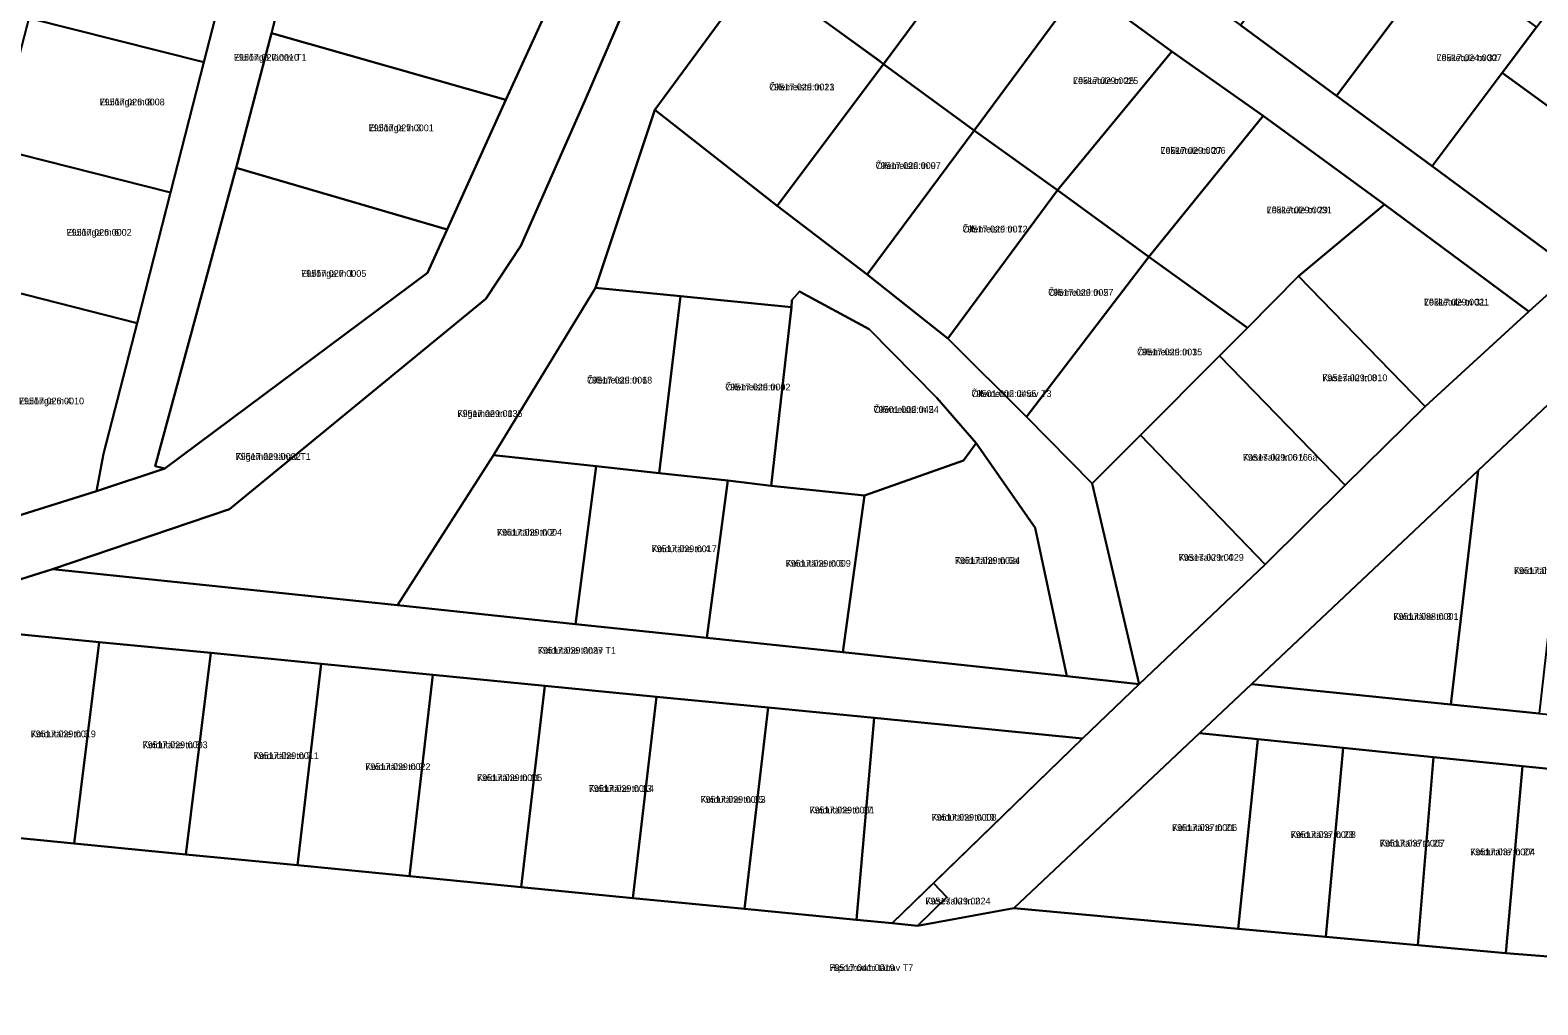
# Model space of a CAD drawing. Extents: x 643847 to 663718, y 6468443 to 6482775.
# Drawn here: x 662578.6 to 662914.3, y 6470520.3 to 6470737.4 of the extents above; entities that cross this region are included whole.
import ezdxf

# ---------------------------------------------------------------- set-up
doc = ezdxf.new("R2010")
doc.units = 0
for name, color, linetype in [('L_AADRESS', 7, 'Continuous'), ('PIIR', 7, 'Continuous'), ('TUNNUS', 7, 'Continuous')]:
    doc.layers.add(name, color=color, linetype=linetype)

msp = doc.modelspace()

# ---------------------------------------------------------------- linework, layer by layer
at = {"layer": 'PIIR'}
for points in [[(662608.53, 6470639.75), (662593.36, 6470634.68), (662594.93, 6470643.03), (662602.38, 6470672.08), (662609.8, 6470701.17), (662617.26, 6470730.21), (662622.21, 6470749.61), (662627.16, 6470768.96), (662632.05, 6470788.12), (662641.99, 6470826.55), (662654.52, 6470823.31), (662647.06, 6470794.47), (662639.74, 6470765.72), (662632.3, 6470736.69), (662624.47, 6470706.69), (662606.42, 6470640.25)], [(662583.55, 6470617.35), (662546.79, 6470605.71), (662517.36, 6470596.39), (662517.21, 6470592.3), (662503.98, 6470606.74), (662524.6, 6470613.19), (662549.76, 6470621.05), (662593.36, 6470634.68), (662608.53, 6470639.75), (662667.05, 6470683.34), (662671.43, 6470693), (662684.51, 6470721.86), (662697.81, 6470750.89), (662709.96, 6470777.75), (662722.51, 6470805.7), (662731.21, 6470818.33), (662734.66, 6470817.44), (662744.68, 6470814.63), (662736.55, 6470801.57), (662702.08, 6470721.62), (662687.81, 6470689.31), (662680.05, 6470677.53), (662622.96, 6470630.69)], [(662792.3, 6470761.75), (662763.9, 6470782.19), (662736.55, 6470801.57), (662744.68, 6470814.63), (662775.4, 6470792.06), (662805.03, 6470769.73), (662826.72, 6470753.83), (662848.09, 6470738.48), (662869.5, 6470722.73), (662890.76, 6470707.09), (662922.35, 6470683.76), (662912.35, 6470674.72), (662880.21, 6470698.52), (662853.18, 6470718.31), (662832.82, 6470732.6), (662812.69, 6470747.36)], [(662583.55, 6470617.35), (662622.96, 6470630.69), (662680.05, 6470677.53), (662687.81, 6470689.31), (662702.08, 6470721.62), (662736.55, 6470801.57), (662763.9, 6470782.19), (662740.29, 6470750.42), (662717.7, 6470719.58), (662704.47, 6470679.98), (662681.78, 6470642.71), (662660.4, 6470609.27)], [(662763.9, 6470782.19), (662792.3, 6470761.75), (662768.64, 6470729.8), (662767.77, 6470730.54), (662740.29, 6470750.42)], [(662617.26, 6470730.21), (662578.34, 6470740.05), (662539.65, 6470750.18), (662544.58, 6470769.47), (662563.92, 6470764.52), (662622.21, 6470749.61)], [(662848.09, 6470738.48), (662871.25, 6470769.2), (662892.62, 6470753.63), (662869.5, 6470722.73)], [(662639.75, 6470765.76), (662676.75, 6470756.3), (662697.79, 6470750.92), (662684.51, 6470721.86), (662632.3, 6470736.69)], [(662792.3, 6470761.75), (662812.69, 6470747.36), (662788.83, 6470715.02), (662768.64, 6470729.8)], [(662869.5, 6470722.73), (662892.62, 6470753.63), (662914.04, 6470738.03), (662906.38, 6470727.88), (662890.76, 6470707.09)], [(662768.64, 6470729.8), (662744.9, 6470698.2), (662717.7, 6470719.58), (662740.29, 6470750.42)], [(662938.16, 6470704.76), (662906.38, 6470727.88), (662914.04, 6470738.03), (662921.8, 6470748.43), (662953.24, 6470724.77)], [(662832.82, 6470732.6), (662807.38, 6470701.69), (662788.83, 6470715.02), (662812.69, 6470747.36)], [(662609.8, 6470701.17), (662570.77, 6470711.08), (662578.34, 6470740.05), (662617.26, 6470730.21)], [(662632.3, 6470736.69), (662684.51, 6470721.86), (662671.43, 6470693), (662624.47, 6470706.69)], [(662853.18, 6470718.31), (662827.68, 6470686.9), (662807.38, 6470701.69), (662832.82, 6470732.6)], [(662765, 6470682.94), (662744.9, 6470698.23), (662768.64, 6470729.8), (662788.83, 6470715.02)], [(662922.35, 6470683.76), (662890.76, 6470707.09), (662906.38, 6470727.88), (662938.16, 6470704.76)], [(662704.47, 6470679.98), (662717.7, 6470719.58), (662744.9, 6470698.2), (662765, 6470682.94), (662782.91, 6470668.72), (662800.49, 6470651.22), (662815.1, 6470636.41), (662825.58, 6470591.74), (662809.46, 6470593.46), (662802.35, 6470626.52), (662789.23, 6470645.41), (662780.5, 6470655.5), (662765.44, 6470670.8), (662749.91, 6470679.16), (662748.19, 6470677.24), (662748.09, 6470675.68), (662723.39, 6470678.14)], [(662853.18, 6470718.31), (662880.21, 6470698.52), (662861.06, 6470682.54), (662849.67, 6470671.1), (662827.68, 6470686.9)], [(662782.91, 6470668.72), (662765, 6470682.94), (662788.83, 6470715.02), (662807.38, 6470701.69)], [(662602.38, 6470672.08), (662563.65, 6470681.95), (662570.77, 6470711.08), (662609.8, 6470701.17)], [(662624.47, 6470706.69), (662671.43, 6470693), (662667.05, 6470683.34), (662608.53, 6470639.75), (662606.42, 6470640.25)], [(662782.91, 6470668.72), (662807.38, 6470701.69), (662827.68, 6470686.9), (662800.49, 6470651.22)], [(662889.21, 6470653.57), (662861.06, 6470682.54), (662880.21, 6470698.52), (662912.35, 6470674.72)], [(662800.49, 6470651.22), (662827.68, 6470686.9), (662849.67, 6470671.1), (662843.43, 6470664.83), (662825.82, 6470647.14), (662815.1, 6470636.41)], [(662594.93, 6470643.03), (662593.36, 6470634.68), (662549.76, 6470621.05), (662556.35, 6470652.82), (662563.65, 6470681.95), (662602.38, 6470672.08)], [(662871.43, 6470636), (662843.43, 6470664.83), (662849.67, 6470671.1), (662861.06, 6470682.54), (662889.21, 6470653.57)], [(662723.39, 6470678.14), (662718.66, 6470638.71), (662704.65, 6470640.23), (662681.78, 6470642.71), (662704.47, 6470679.98)], [(662748.09, 6470675.68), (662743.6, 6470635.9), (662733.97, 6470637.05), (662718.66, 6470638.71), (662723.39, 6470678.14)], [(662748.19, 6470677.24), (662749.91, 6470679.16), (662765.44, 6470670.8), (662780.5, 6470655.5), (662789.23, 6470645.41), (662786.4, 6470641.53), (662764.41, 6470633.75), (662743.6, 6470635.9), (662748.09, 6470675.68)], [(662853.57, 6470618.36), (662825.82, 6470647.14), (662843.43, 6470664.83), (662871.43, 6470636)], [(662894.93, 6470587.18), (662901.02, 6470639.26), (662923.09, 6470660.05), (662914.62, 6470585.17)], [(662789.23, 6470645.41), (662802.35, 6470626.52), (662809.46, 6470593.46), (662759.56, 6470598.84), (662764.41, 6470633.75), (662786.4, 6470641.53)], [(662853.57, 6470618.36), (662825.58, 6470591.74), (662815.1, 6470636.41), (662825.82, 6470647.14)], [(662660.4, 6470609.27), (662681.78, 6470642.71), (662704.65, 6470640.23), (662699.98, 6470605.11)], [(662699.98, 6470605.11), (662704.65, 6470640.23), (662718.66, 6470638.71), (662733.97, 6470637.05), (662729.26, 6470602.03)], [(662850.54, 6470591.69), (662901.02, 6470639.26), (662894.93, 6470587.18)], [(662729.26, 6470602.03), (662733.97, 6470637.05), (662743.6, 6470635.9), (662764.41, 6470633.75), (662759.56, 6470598.84)], [(662546.79, 6470605.71), (662583.55, 6470617.35), (662660.4, 6470609.27), (662699.98, 6470605.11), (662729.26, 6470602.03), (662759.56, 6470598.84), (662809.46, 6470593.46), (662825.58, 6470591.74), (662812.94, 6470579.64), (662766.56, 6470584.18), (662742.92, 6470586.5), (662718.04, 6470588.93), (662693.16, 6470591.36), (662668.28, 6470593.79), (662643.4, 6470596.22), (662618.82, 6470598.66), (662593.91, 6470601.1), (662569.03, 6470603.53)], [(662593.91, 6470601.1), (662588.35, 6470556.25), (662563.47, 6470558.68), (662569.03, 6470603.53)], [(662588.35, 6470556.25), (662593.91, 6470601.1), (662618.82, 6470598.66), (662613.26, 6470553.81)], [(662643.4, 6470596.22), (662638.14, 6470551.38), (662613.26, 6470553.81), (662618.82, 6470598.66)], [(662668.28, 6470593.79), (662663.03, 6470548.95), (662638.14, 6470551.38), (662643.4, 6470596.22)], [(662693.16, 6470591.36), (662687.91, 6470546.52), (662663.03, 6470548.95), (662668.28, 6470593.79)], [(662718.04, 6470588.93), (662712.79, 6470544.09), (662687.91, 6470546.52), (662693.16, 6470591.36)], [(662839, 6470580.79), (662850.54, 6470591.69), (662894.93, 6470587.18), (662914.62, 6470585.17), (662975.32, 6470579.01), (662982.73, 6470566.2), (662969.94, 6470567.47), (662950.69, 6470569.38), (662930.79, 6470571.42), (662910.89, 6470573.47), (662891.1, 6470575.48), (662871.01, 6470577.53), (662851.96, 6470579.47)], [(662742.92, 6470586.5), (662737.67, 6470541.66), (662712.79, 6470544.09), (662718.04, 6470588.93)], [(662766.56, 6470584.18), (662762.56, 6470539.23), (662737.67, 6470541.66), (662742.92, 6470586.5)], [(662812.94, 6470579.64), (662770.52, 6470538.46), (662762.56, 6470539.23), (662766.56, 6470584.18)], [(662851.96, 6470579.47), (662847.57, 6470537.26), (662797.63, 6470541.8), (662839, 6470580.79)], [(662871.01, 6470577.53), (662867.14, 6470535.48), (662847.57, 6470537.26), (662851.96, 6470579.47)], [(662891.1, 6470575.48), (662887.61, 6470533.62), (662867.14, 6470535.48), (662871.01, 6470577.53)], [(662910.89, 6470573.47), (662907.23, 6470531.83), (662887.61, 6470533.62), (662891.1, 6470575.48)], [(662930.79, 6470571.42), (662927.04, 6470530.23), (662907.23, 6470531.83), (662910.89, 6470573.47)], [(662776.15, 6470537.91), (662770.52, 6470538.46), (662779.73, 6470547.41), (662782.74, 6470544.31)]]:
    msp.add_lwpolyline(points, close=True, dxfattribs=at)
for points in [[(662923.09, 6470660.05), (662901.02, 6470639.26), (662850.54, 6470591.69), (662839, 6470580.79), (662797.63, 6470541.8), (662776.15, 6470537.91), (662782.74, 6470544.31), (662779.73, 6470547.41), (662812.94, 6470579.64), (662825.58, 6470591.74), (662853.57, 6470618.36), (662871.43, 6470636), (662889.21, 6470653.57), (662912.35, 6470674.72), (662922.35, 6470683.76)], [(662573.53, 6470520.23), (662558.01, 6470525.56), (662563.47, 6470558.68), (662588.35, 6470556.25), (662613.26, 6470553.81), (662638.14, 6470551.38), (662663.03, 6470548.95), (662687.91, 6470546.52), (662712.79, 6470544.09), (662737.67, 6470541.66), (662762.56, 6470539.23), (662770.52, 6470538.46), (662776.15, 6470537.91), (662797.63, 6470541.8), (662847.57, 6470537.26), (662867.14, 6470535.48), (662887.61, 6470533.62), (662907.23, 6470531.83), (662927.04, 6470530.23), (662947.25, 6470528.59), (662967.91, 6470526.51), (663008.02, 6470522.48), (663022.68, 6470496.98)]]:
    msp.add_lwpolyline(points, dxfattribs=at)

# ---------------------------------------------------------------- texts
at = {"layer": 'L_AADRESS'}
for s, p in [('Elulõnga tänav T1', (662623.94, 6470730.56)), ('Lõkketule tn 32', (662891.77, 6470730.46)), ('Õllemeistri tn 11', (662743.17, 6470723.94)), ('Lõkketule tn 25', (662810.82, 6470725.35)), ('Elulõnga tn 8', (662594.03, 6470720.61)), ('Elulõnga tn 3', (662653.96, 6470714.85)), ('Õllemeistri tn 9', (662766.86, 6470706.45)), ('Lõkketule tn 27', (662830.28, 6470709.81)), ('Lõkketule tn 29', (662853.95, 6470696.57)), ('Elulõnga tn 6', (662586.68, 6470691.58)), ('Õllemeistri tn 7', (662786.19, 6470692.3)), ('Elulõnga tn 1', (662638.93, 6470682.43)), ('Õllemeistri tn 5', (662805.29, 6470678.2)), ('Lõkketule tn 31', (662888.97, 6470676.04)), ('Õllemeistri tn 3', (662825.08, 6470664.94)), ('Õllemeistri tn 6', (662702.59, 6470658.67)), ('Õllemeistri tn 4', (662733.38, 6470657.13)), ('Kasesalu tn 8', (662866.32, 6470659.19)), ('Elulõnga tn 4', (662576.07, 6470654.03)), ('Õllemeistri tänav T3', (662788.19, 6470655.66)), ('Kiigemäe tn 1', (662673.72, 6470651.23)), ('Õllemeistri tn 2', (662766.41, 6470652.13)), ('Kiigemäe tänav T1', (662624.33, 6470641.67)), ('Kasesalu tn 6 // 6a', (662848.62, 6470641.48)), ('Koidutähe tn 2', (662682.52, 6470624.79)), ('Koidutähe tn 4', (662716.97, 6470621.11)), ('Koidutähe tn 6', (662746.83, 6470617.87)), ('Koidutähe tn 6a', (662784.51, 6470618.51)), ('Kasesalu tn 4', (662834.34, 6470619.19)), ('Koidutähe tn 10', (662909.01, 6470616.26)), ('Koidutähe tn 8', (662882.16, 6470606.04)), ('Koidutähe tänav T1', (662691.62, 6470598.5)), ('Koidutähe tn 3', (662578.69, 6470579.89)), ('Koidutähe tn 5', (662603.59, 6470577.46)), ('Koidutähe tn 7', (662628.33, 6470575.03)), ('Koidutähe tn 9', (662653.21, 6470572.59)), ('Koidutähe tn 11', (662678.09, 6470570.15)), ('Koidutähe tn 13', (662702.97, 6470567.73)), ('Koidutähe tn 15', (662727.86, 6470565.29)), ('Koidutähe tn 17', (662752.12, 6470562.92)), ('Koidutähe tn 19', (662779.3, 6470561.32)), ('Koidutähe tn 21', (662832.87, 6470559.03)), ('Koidutähe tn 23', (662859.29, 6470557.46)), ('Koidutähe tn 25', (662879.12, 6470555.55)), ('Koidutähe tn 27', (662899.25, 6470553.61)), ('Kasesalu tn 2', (662777.94, 6470542.66)), ('Hipodroomi tänav T7', (662756.59, 6470527.83))]:
    msp.add_text(s, height=1.5, dxfattribs=at).set_placement(p)
at = {"layer": 'TUNNUS'}
for s, p in [('79517:027:0010', (662623.94, 6470730.56)), ('79517:024:0007', (662891.77, 6470730.46)), ('79517:029:0023', (662743.17, 6470723.94)), ('79517:029:0025', (662810.82, 6470725.35)), ('79517:026:0008', (662594.03, 6470720.61)), ('79517:027:0001', (662653.96, 6470714.85)), ('79517:029:0006', (662830.28, 6470709.81)), ('79517:029:0007', (662766.86, 6470706.45)), ('79517:029:0031', (662853.95, 6470696.57)), ('79517:026:0002', (662586.68, 6470691.58)), ('79517:029:0012', (662786.19, 6470692.3)), ('79517:027:0005', (662638.93, 6470682.43)), ('79517:029:0027', (662805.29, 6470678.2)), ('79517:029:0021', (662888.97, 6470676.04)), ('79517:029:0015', (662825.08, 6470664.94)), ('79517:029:0018', (662702.59, 6470658.67)), ('79517:029:0002', (662733.38, 6470657.13)), ('79517:029:0010', (662866.32, 6470659.19)), ('79517:026:0010', (662576.07, 6470654.03)), ('79501:002:0455', (662788.19, 6470655.66)), ('79517:029:0035', (662673.72, 6470651.23)), ('79501:002:0454', (662766.41, 6470652.13)), ('79517:029:0032', (662624.33, 6470641.67)), ('79517:029:0016', (662848.62, 6470641.48)), ('79517:029:0004', (662682.52, 6470624.79)), ('79517:029:0017', (662716.97, 6470621.11)), ('79517:029:0009', (662746.83, 6470617.87)), ('79517:029:0034', (662784.51, 6470618.51)), ('79517:029:0029', (662834.34, 6470619.19)), ('79517:088:0003', (662909.01, 6470616.26)), ('79517:088:0001', (662882.16, 6470606.04)), ('79517:029:0037', (662691.62, 6470598.5)), ('79517:029:0019', (662578.69, 6470579.89)), ('79517:029:0003', (662603.59, 6470577.46)), ('79517:029:0011', (662628.33, 6470575.03)), ('79517:029:0022', (662653.21, 6470572.59)), ('79517:029:0005', (662678.09, 6470570.15)), ('79517:029:0014', (662702.97, 6470567.73)), ('79517:029:0013', (662727.86, 6470565.29)), ('79517:029:0001', (662752.12, 6470562.92)), ('79517:029:0008', (662779.3, 6470561.32)), ('79517:037:0006', (662832.87, 6470559.03)), ('79517:037:0008', (662859.29, 6470557.46)), ('79517:037:0007', (662879.12, 6470555.55)), ('79517:037:0004', (662899.25, 6470553.61)), ('79517:029:0024', (662777.94, 6470542.66)), ('79517:041:0019', (662756.59, 6470527.83))]:
    msp.add_text(s, height=1.5, dxfattribs=at).set_placement(p)

doc.saveas('drawing.dxf')
